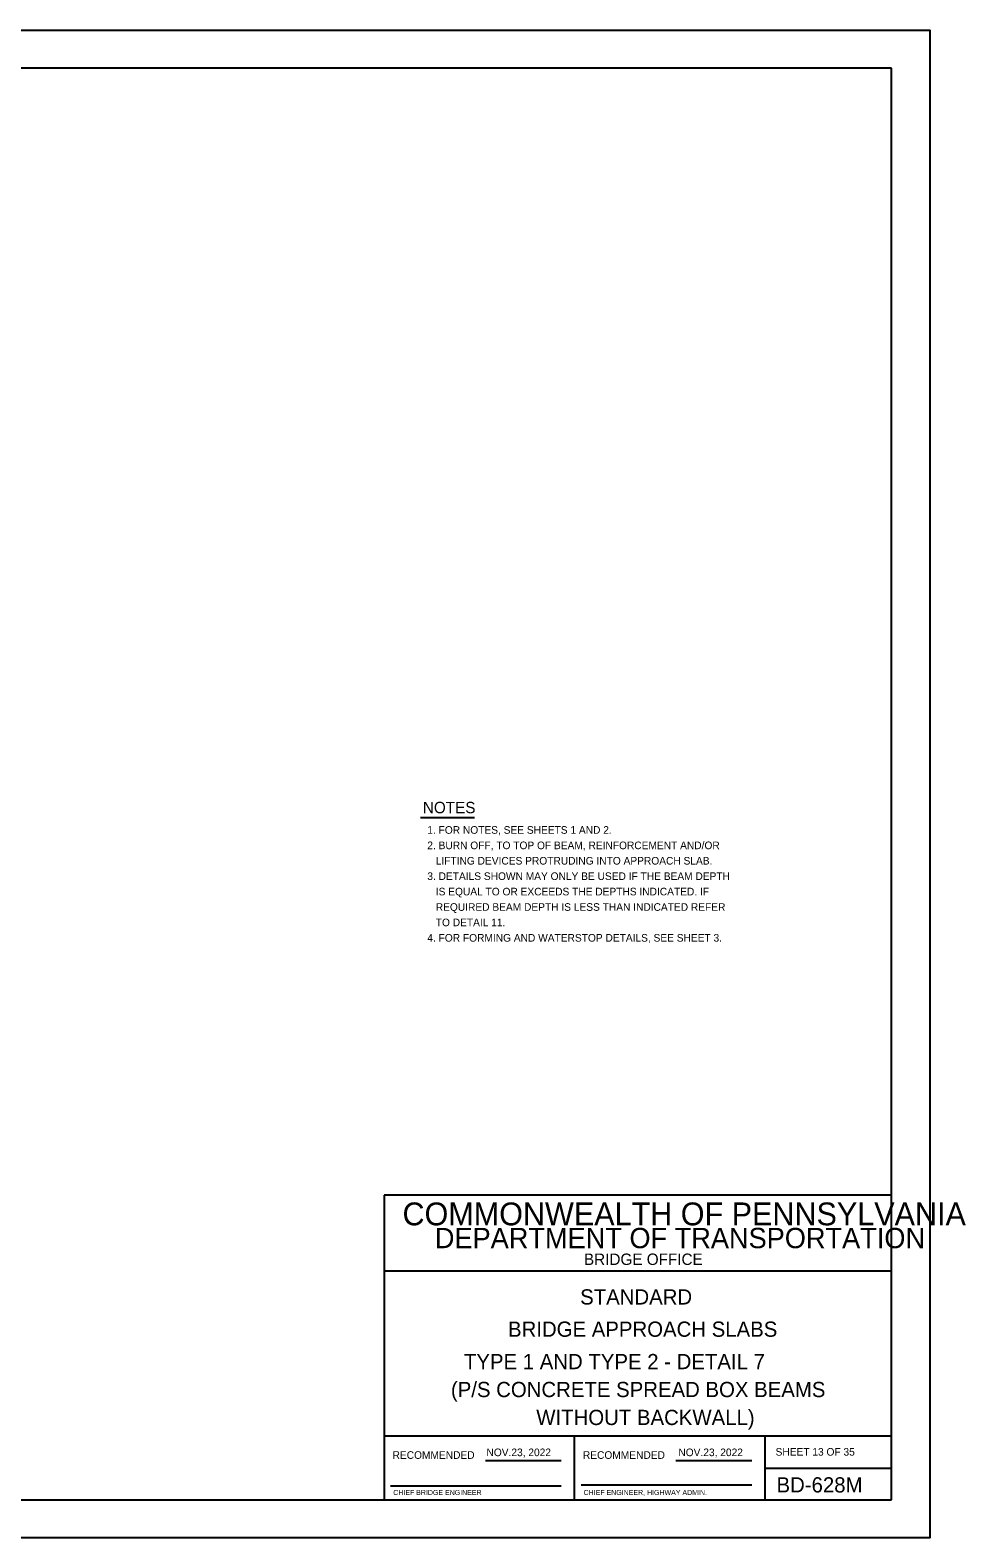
# Model space of a CAD drawing. Extents: x 636530 to 644067, y 294168 to 299122.
# Drawn here: x 642857 to 643226, y 297138 to 297732 of the extents above; entities that cross this region are included whole.
import ezdxf

# ---------------------------------------------------------------- set-up
doc = ezdxf.new("R2010")
doc.units = 0
for name, color, linetype in [('1', 7, 'Continuous'), ('DATES', 7, 'Continuous'), ('PLT-BNDY', 7, 'Continuous'), ('SIGNATORY TITLES', 7, 'Continuous')]:
    doc.layers.add(name, color=color, linetype=linetype)

msp = doc.modelspace()

# ---------------------------------------------------------------- linework, layer by layer
at = {"layer": '1'}
for p, q in [((643196.78, 297717.48), (642410.78, 297717.48)), ((643196.78, 297153.48), (643196.78, 297717.48)), ((643011.16, 297422.34), (643032.4, 297422.34)), ((643196.78, 297273.48), (642996.78, 297273.48)), ((642996.78, 297273.48), (642996.78, 297153.48)), ((643196.78, 297153.48), (643196.78, 297273.48)), ((643196.78, 297243.48), (642996.78, 297243.48)), ((643196.78, 297178.48), (642996.78, 297178.48)), ((643071.79, 297153.47), (643071.79, 297178.48)), ((643146.78, 297178.48), (643146.78, 297153.48)), ((643036.75, 297168.98), (643066.51, 297168.98)), ((643111.75, 297168.98), (643141.65, 297168.98)), ((643146.78, 297165.98), (643196.78, 297165.98)), ((642999.28, 297158.98), (643066.51, 297158.98)), ((643074.41, 297159.35), (643141.65, 297159.35)), ((642410.78, 297153.48), (643196.78, 297153.48)), ((642996.78, 297153.48), (643196.78, 297153.48))]:
    msp.add_line(p, q, dxfattribs=at)
at = {"layer": 'PLT-BNDY'}
msp.add_lwpolyline([(642370.78, 297732.48), (643211.78, 297732.48), (643211.78, 297138.48), (642370.78, 297138.48)], close=True, dxfattribs=at)

# ---------------------------------------------------------------- texts
at = {"layer": '1'}
for s, height, p in [('NOTES', 4.5, (643012.06, 297423.95)), ('1. FOR NOTES, SEE SHEETS 1 AND 2.', 3, (643013.8, 297415.87)), ('2. BURN OFF, TO TOP OF BEAM, REINFORCEMENT AND/OR', 3, (643013.8, 297409.8)), ('   LIFTING DEVICES PROTRUDING INTO APPROACH SLAB.', 3, (643013.8, 297403.73)), ('3. DETAILS SHOWN MAY ONLY BE USED IF THE BEAM DEPTH', 3, (643013.8, 297397.66)), ('   IS EQUAL TO OR EXCEEDS THE DEPTHS INDICATED. IF', 3, (643013.8, 297391.59)), ('   REQUIRED BEAM DEPTH IS LESS THAN INDICATED REFER', 3, (643013.8, 297385.51)), ('   TO DETAIL 11.', 3, (643013.8, 297379.44)), ('4. FOR FORMING AND WATERSTOP DETAILS, SEE SHEET 3.', 3, (643013.8, 297373.37)), ('COMMONWEALTH OF PENNSYLVANIA', 9, (643004.03, 297261.6)), ('DEPARTMENT OF TRANSPORTATION', 8.0002, (643016.78, 297252.6)), ('BRIDGE OFFICE', 4.5, (643075.53, 297245.98)), ('STANDARD', 6, (643074.03, 297230.4)), ('BRIDGE APPROACH SLABS', 6.0001, (643045.61, 297217.69)), ('TYPE 1 AND TYPE 2 - DETAIL 7', 6.0001, (643028.23, 297204.92)), ('(P/S CONCRETE SPREAD BOX BEAMS', 6.0001, (643023.11, 297193.92)), ('WITHOUT BACKWALL)', 6.0001, (643056.75, 297182.92)), ('RECOMMENDED', 3.0002, (643000.12, 297169.6)), ('RECOMMENDED', 3.0002, (643075.12, 297169.6)), ('SHEET 13 OF 35', 3, (643151.04, 297170.86)), ('BD-628M', 6, (643151.41, 297156.35))]:
    msp.add_text(s, height=height, dxfattribs=at).set_placement(p)
at = {"layer": 'DATES'}
for p in [(643037.12, 297170.66), (643112.74, 297170.66)]:
    msp.add_text('NOV.23, 2022', height=3, dxfattribs=at).set_placement(p)
at = {"layer": 'SIGNATORY TITLES'}
for s, p in [('CHIEF BRIDGE ENGINEER', (643000.37, 297155.35)), ('CHIEF ENGINEER, HIGHWAY ADMIN.', (643075.37, 297155.35))]:
    msp.add_text(s, height=2, dxfattribs=at).set_placement(p)

doc.saveas('drawing.dxf')
